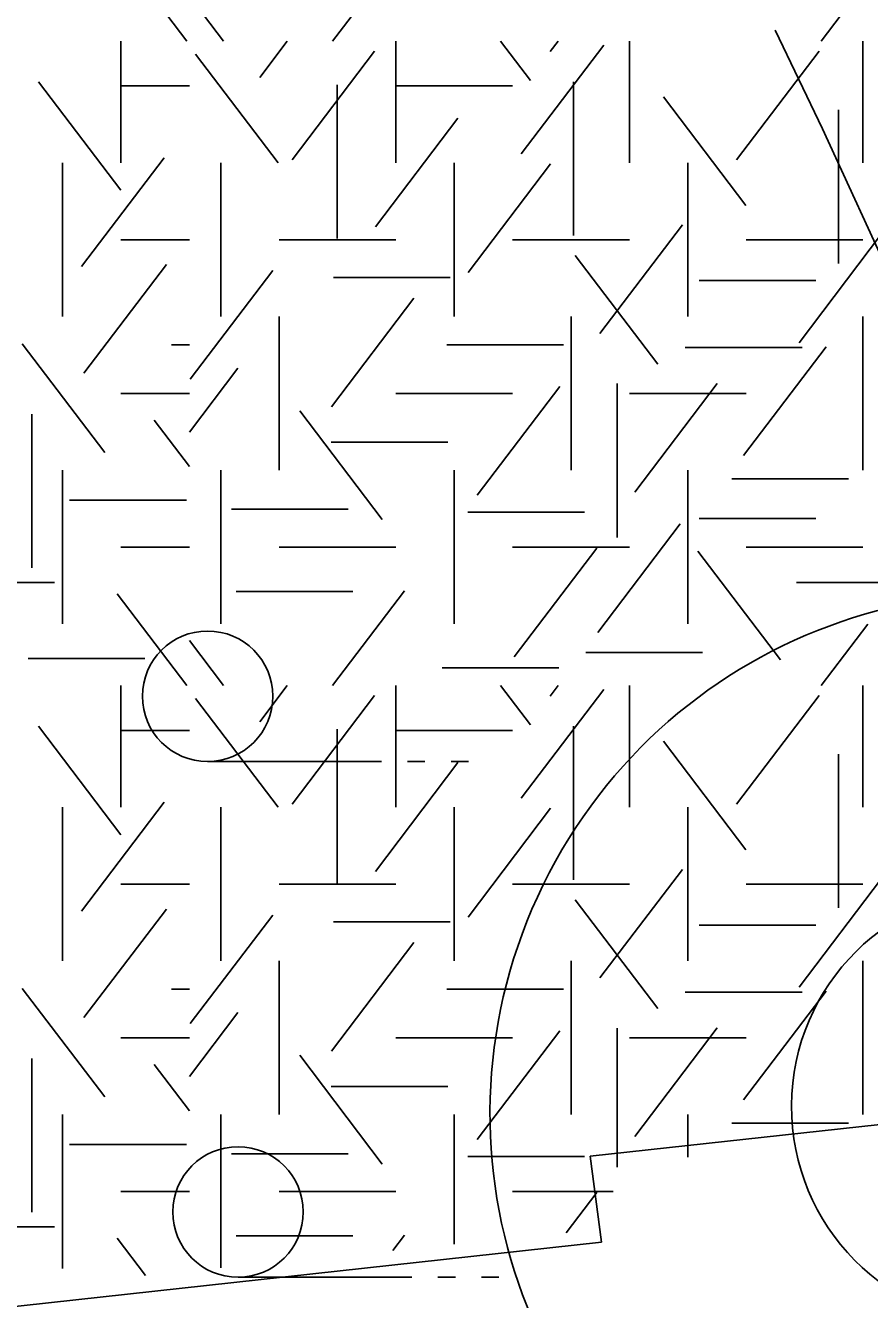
# Model space of a CAD drawing. Extents: x 419101 to 420177, y 4451541 to 4452254.
# Drawn here: x 419986.84 to 419996.55, y 4451805.35 to 4451820 of the extents above; entities that cross this region are included whole.
import ezdxf

# ---------------------------------------------------------------- set-up
doc = ezdxf.new("R2010")
doc.units = 0
for name, color, linetype in [('1_PLAN_ONAMA_SINIRI', 7, 'Continuous'), ('3_HALİHAZIR', 7, 'Continuous'), ('Level 41', 7, 'Continuous'), ('Level 62', 7, 'Continuous')]:
    doc.layers.add(name, color=color, linetype=linetype)

msp = doc.modelspace()

# ---------------------------------------------------------------- linework, layer by layer
at = {"layer": '1_PLAN_ONAMA_SINIRI'}
msp.add_lwpolyline([(419995.462, 4451819.947), (419996.008, 4451818.812), (419996.839, 4451817.004), (419997.639, 4451815.178), (419998.399, 4451813.346), (419999.119, 4451811.507), (419999.803, 4451809.643), (420000.457, 4451807.766), (420001.072, 4451805.882), (420001.657, 4451803.983)], dxfattribs=at)
at = {"layer": '3_HALİHAZIR'}
for p, q in [((419988.934, 4451811.538), (419990.934, 4451811.538)), ((419991.234, 4451811.538), (419991.434, 4451811.538)), ((419991.734, 4451811.538), (419991.934, 4451811.538)), ((419989.284, 4451805.609), (419991.284, 4451805.609)), ((419991.584, 4451805.609), (419991.784, 4451805.609)), ((419992.084, 4451805.609), (419992.284, 4451805.609))]:
    msp.add_line(p, q, dxfattribs=at)
for centre in [(419988.934, 4451812.288), (419989.284, 4451806.359)]:
    msp.add_circle(centre, 0.75, dxfattribs=at)
for centre, major_axis, ratio in [((419998.164, 4451807.488), (2.493, 5.438), 0.999637), ((419998.157, 4451807.571), (-0.012, -2.509), 0.998541)]:
    msp.add_ellipse(centre, major_axis=major_axis, ratio=ratio, dxfattribs=at)
at = {"layer": 'Level 41'}
for p, q in [((419988.695, 4451819.819), (419987.893, 4451820.875)), ((419990.371, 4451819.819), (419991.2, 4451820.91)), ((419995.991, 4451819.819), (419996.528, 4451820.525)), ((419989.118, 4451819.819), (419988.724, 4451820.337)), ((419987.936, 4451819.819), (419987.936, 4451818.421)), ((419987.936, 4451819.819), (419987.936, 4451818.421)), ((419989.534, 4451819.402), (419989.851, 4451819.819)), ((419991.1, 4451819.819), (419991.1, 4451818.421)), ((419992.649, 4451819.367), (419992.305, 4451819.819)), ((419992.875, 4451819.699), (419992.966, 4451819.819)), ((419993.786, 4451819.819), (419993.786, 4451818.421)), ((419996.472, 4451819.819), (419996.472, 4451818.421)), ((419989.745, 4451818.421), (419988.796, 4451819.671)), ((419989.905, 4451818.456), (419990.854, 4451819.706)), ((419992.542, 4451818.525), (419993.492, 4451819.775)), ((419995.019, 4451818.456), (419995.968, 4451819.706)), ((419987.937, 4451818.105), (419986.988, 4451819.354)), ((419987.936, 4451819.305), (419988.724, 4451819.305)), ((419990.425, 4451819.317), (419990.425, 4451817.55)), ((419991.1, 4451819.305), (419992.443, 4451819.305)), ((419993.142, 4451819.352), (419993.142, 4451817.585)), ((419995.126, 4451817.93), (419994.177, 4451819.179)), ((419990.865, 4451817.684), (419991.814, 4451818.934)), ((419996.19, 4451819.031), (419996.19, 4451817.264)), ((419987.265, 4451818.421), (419987.265, 4451816.654)), ((419987.265, 4451818.421), (419987.265, 4451816.654)), ((419987.485, 4451817.228), (419988.434, 4451818.478)), ((419989.086, 4451816.654), (419989.086, 4451818.421)), ((419991.772, 4451818.421), (419991.772, 4451816.654)), ((419991.931, 4451817.159), (419992.88, 4451818.409)), ((419994.458, 4451818.421), (419994.458, 4451816.654)), ((419993.448, 4451816.458), (419994.399, 4451817.707)), ((419987.936, 4451817.537), (419988.724, 4451817.537)), ((419989.757, 4451817.537), (419991.1, 4451817.537)), ((419992.443, 4451817.537), (419993.786, 4451817.537)), ((419995.129, 4451817.537), (419996.472, 4451817.537)), ((419995.739, 4451816.353), (419996.688, 4451817.603)), ((419994.114, 4451816.108), (419993.164, 4451817.357)), ((419987.511, 4451816.002), (419988.461, 4451817.251)), ((419988.734, 4451815.933), (419989.683, 4451817.182)), ((419990.381, 4451817.103), (419991.724, 4451817.103)), ((419994.589, 4451817.067), (419995.932, 4451817.067)), ((419990.359, 4451815.616), (419991.308, 4451816.866)), ((419989.757, 4451816.654), (419989.757, 4451814.887)), ((419993.115, 4451816.654), (419993.115, 4451814.887)), ((419996.472, 4451816.654), (419996.472, 4451814.887)), ((419987.75, 4451815.09), (419986.801, 4451816.339)), ((419988.52, 4451816.33), (419988.724, 4451816.33)), ((419991.687, 4451816.33), (419993.03, 4451816.33)), ((419994.429, 4451816.297), (419995.772, 4451816.297)), ((419995.099, 4451815.056), (419996.049, 4451816.306)), ((419988.724, 4451815.324), (419989.283, 4451816.06)), ((419992.036, 4451814.6), (419992.986, 4451815.85)), ((419993.647, 4451815.882), (419993.647, 4451814.114)), ((419993.847, 4451814.636), (419994.796, 4451815.885)), ((419987.936, 4451815.77), (419988.724, 4451815.77)), ((419991.1, 4451815.77), (419992.443, 4451815.77)), ((419993.786, 4451815.77), (419995.129, 4451815.77)), ((419990.944, 4451814.319), (419989.995, 4451815.569)), ((419986.911, 4451815.532), (419986.911, 4451813.764)), ((419988.724, 4451814.93), (419988.318, 4451815.464)), ((419990.354, 4451815.21), (419991.697, 4451815.21)), ((419987.265, 4451813.119), (419987.265, 4451814.887)), ((419989.086, 4451813.119), (419989.086, 4451814.887)), ((419991.772, 4451813.119), (419991.772, 4451814.887)), ((419994.458, 4451813.119), (419994.458, 4451814.887)), ((419994.963, 4451814.789), (419996.306, 4451814.789)), ((419987.347, 4451814.544), (419988.69, 4451814.544)), ((419989.209, 4451814.438), (419990.552, 4451814.438)), ((419991.926, 4451814.404), (419993.269, 4451814.404)), ((419993.422, 4451813.022), (419994.371, 4451814.272)), ((419994.589, 4451814.333), (419995.932, 4451814.333)), ((419987.936, 4451814.003), (419988.724, 4451814.003)), ((419989.757, 4451814.003), (419991.1, 4451814.003)), ((419992.443, 4451814.003), (419993.786, 4451814.003)), ((419992.462, 4451812.743), (419993.411, 4451813.992)), ((419995.525, 4451812.708), (419994.575, 4451813.957)), ((419995.129, 4451814.003), (419996.472, 4451814.003)), ((419985.829, 4451813.596), (419987.172, 4451813.596)), ((419995.708, 4451813.596), (419997.051, 4451813.596)), ((419988.695, 4451812.41), (419987.893, 4451813.466)), ((419989.263, 4451813.492), (419990.605, 4451813.492)), ((419990.371, 4451812.41), (419991.2, 4451813.501)), ((419995.991, 4451812.41), (419996.528, 4451813.116)), ((419989.118, 4451812.41), (419988.724, 4451812.928)), ((419993.285, 4451812.791), (419994.628, 4451812.791)), ((419986.868, 4451812.722), (419988.211, 4451812.722)), ((419991.633, 4451812.616), (419992.976, 4451812.616)), ((419987.936, 4451812.41), (419987.936, 4451811.012)), ((419987.936, 4451812.41), (419987.936, 4451811.012)), ((419989.534, 4451811.993), (419989.851, 4451812.41)), ((419991.1, 4451812.41), (419991.1, 4451811.012)), ((419992.649, 4451811.958), (419992.305, 4451812.41)), ((419992.542, 4451811.116), (419993.492, 4451812.366)), ((419992.875, 4451812.29), (419992.966, 4451812.41)), ((419993.786, 4451812.41), (419993.786, 4451811.012)), ((419996.472, 4451812.41), (419996.472, 4451811.012)), ((419989.745, 4451811.012), (419988.796, 4451812.262)), ((419989.905, 4451811.047), (419990.854, 4451812.297)), ((419995.019, 4451811.047), (419995.968, 4451812.297)), ((419987.937, 4451810.696), (419986.988, 4451811.945)), ((419987.936, 4451811.896), (419988.724, 4451811.896)), ((419990.425, 4451811.908), (419990.425, 4451810.141)), ((419991.1, 4451811.896), (419992.443, 4451811.896)), ((419993.142, 4451811.943), (419993.142, 4451810.176)), ((419995.126, 4451810.521), (419994.177, 4451811.77)), ((419996.19, 4451811.622), (419996.19, 4451809.855)), ((419990.865, 4451810.275), (419991.814, 4451811.525)), ((419987.485, 4451809.819), (419988.434, 4451811.069)), ((419987.265, 4451811.012), (419987.265, 4451809.245)), ((419987.265, 4451811.012), (419987.265, 4451809.245)), ((419989.086, 4451809.245), (419989.086, 4451811.012)), ((419991.772, 4451811.012), (419991.772, 4451809.245)), ((419991.931, 4451809.75), (419992.88, 4451811)), ((419994.458, 4451811.012), (419994.458, 4451809.245)), ((419993.448, 4451809.049), (419994.399, 4451810.298)), ((419995.739, 4451808.944), (419996.688, 4451810.194)), ((419987.936, 4451810.128), (419988.724, 4451810.128)), ((419989.757, 4451810.128), (419991.1, 4451810.128)), ((419992.443, 4451810.128), (419993.786, 4451810.128)), ((419995.129, 4451810.128), (419996.472, 4451810.128)), ((419987.511, 4451808.593), (419988.461, 4451809.842)), ((419994.114, 4451808.699), (419993.164, 4451809.948)), ((419988.734, 4451808.524), (419989.683, 4451809.773)), ((419990.381, 4451809.694), (419991.724, 4451809.694)), ((419994.589, 4451809.658), (419995.932, 4451809.658)), ((419990.359, 4451808.207), (419991.308, 4451809.457)), ((419989.757, 4451809.245), (419989.757, 4451807.478)), ((419993.115, 4451809.245), (419993.115, 4451807.478)), ((419996.472, 4451809.245), (419996.472, 4451807.478)), ((419987.75, 4451807.681), (419986.801, 4451808.93)), ((419988.52, 4451808.921), (419988.724, 4451808.921)), ((419991.687, 4451808.921), (419993.03, 4451808.921)), ((419994.429, 4451808.888), (419995.772, 4451808.888)), ((419995.099, 4451807.647), (419996.049, 4451808.897)), ((419988.724, 4451807.915), (419989.283, 4451808.651)), ((419992.036, 4451807.191), (419992.986, 4451808.441)), ((419993.647, 4451808.473), (419993.647, 4451806.874)), ((419993.847, 4451807.227), (419994.796, 4451808.476)), ((419987.936, 4451808.361), (419988.724, 4451808.361)), ((419991.1, 4451808.361), (419992.443, 4451808.361)), ((419993.786, 4451808.361), (419995.129, 4451808.361)), ((419986.911, 4451808.123), (419986.911, 4451806.355)), ((419990.944, 4451806.91), (419989.995, 4451808.16)), ((419988.724, 4451807.521), (419988.318, 4451808.055)), ((419990.354, 4451807.801), (419991.697, 4451807.801)), ((419987.265, 4451805.71), (419987.265, 4451807.478)), ((419989.086, 4451805.715), (419989.086, 4451807.478)), ((419991.772, 4451805.987), (419991.772, 4451807.478)), ((419994.458, 4451806.99), (419994.458, 4451807.478)), ((419994.963, 4451807.38), (419996.306, 4451807.38)), ((419987.347, 4451807.135), (419988.69, 4451807.135)), ((419989.209, 4451807.029), (419990.552, 4451807.029)), ((419991.926, 4451806.995), (419993.269, 4451806.995)), ((419987.936, 4451806.594), (419988.724, 4451806.594)), ((419989.757, 4451806.594), (419991.1, 4451806.594)), ((419992.443, 4451806.594), (419993.601, 4451806.594)), ((419993.057, 4451806.118), (419993.411, 4451806.583)), ((419985.829, 4451806.187), (419987.172, 4451806.187)), ((419988.219, 4451805.628), (419987.893, 4451806.057)), ((419989.263, 4451806.083), (419990.605, 4451806.083)), ((419991.066, 4451805.916), (419991.2, 4451806.092))]:
    msp.add_line(p, q, dxfattribs=at)
at = {"layer": 'Level 62'}
for p, q in [((420002.329, 4451807.984), (419993.335, 4451807.002)), ((420002.329, 4451807.984), (419993.335, 4451807.002)), ((420002.329, 4451807.984), (419993.335, 4451807.002)), ((419993.466, 4451806.01), (419993.335, 4451807.002)), ((419993.466, 4451806.01), (419993.335, 4451807.002)), ((419993.466, 4451806.01), (419993.335, 4451807.002)), ((419993.466, 4451806.01), (419978.956, 4451804.426)), ((419993.466, 4451806.01), (419978.956, 4451804.426)), ((419993.466, 4451806.01), (419978.956, 4451804.426))]:
    msp.add_line(p, q, dxfattribs=at)
msp.add_arc((419987.298, 4451815.714), 9.5, 74.2043, 186.1329, dxfattribs=at)

doc.saveas('drawing.dxf')
